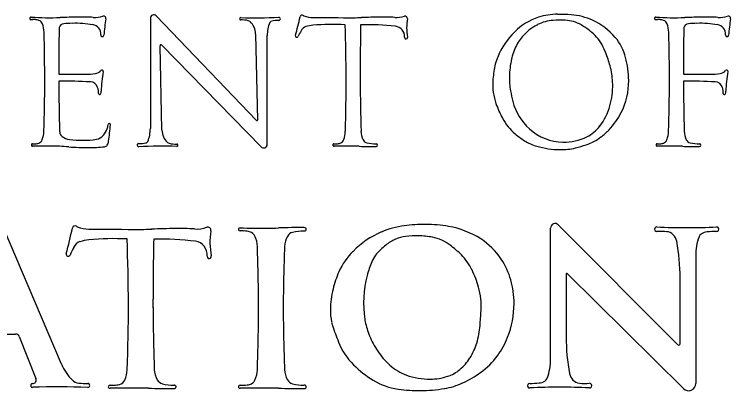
# Model space of a CAD drawing. Extents: x 0 to 34, y 0 to 22.
# Drawn here: x 5.359 to 6.407, y 1.461 to 2.012 of the extents above; entities that cross this region are included whole.
import ezdxf

# ---------------------------------------------------------------- set-up
doc = ezdxf.new("R2010")
doc.units = 0
doc.layers.add('SH_Text', color=7, linetype='Continuous')

msp = doc.modelspace()

# ---------------------------------------------------------------- linework, layer by layer
at = {"layer": 'SH_Text'}
for p, q in [((5.5578, 2.0063), (5.5578, 1.845)), ((5.7132, 1.8568), (5.5662, 2.0097)), ((5.7117, 1.9832), (5.7144, 1.8573)), ((5.7287, 1.8215), (5.7287, 1.9809)), ((5.5747, 1.8427), (5.572, 1.966)), ((5.5744, 1.967), (5.7198, 1.8178)), ((6.065, 1.9472), (6.065, 1.9472)), ((5.8646, 1.9244), (5.8647, 1.9142)), ((5.428, 1.4998), (5.3417, 1.7028)), ((6.1433, 1.507), (6.1433, 1.6992)), ((6.1545, 1.7039), (6.3296, 1.5283)), ((6.3555, 1.6588), (6.3555, 1.4715)), ((6.166, 1.6313), (6.166, 1.5397)), ((6.3376, 1.4641), (6.168, 1.6322)), ((6.3327, 1.5296), (6.3327, 1.6262)), ((5.5618, 1.5825), (5.5618, 1.5951)), ((5.2892, 1.544), (5.3606, 1.544)), ((5.3661, 1.5403), (5.3905, 1.4787)), ((5.428, 1.4998), (5.428, 1.4998))]:
    msp.add_line(p, q, dxfattribs=at)
for centre, radius, start, end in [((6.1535, 1.9205), 0.0916, 90.0889, 107.613), ((6.1538, 1.758), 0.254, 85.6243, 90.0889), ((5.3832, 2.0061), 0.00186, 85.6429, 267.986), ((5.3862, 2.0912), 0.087, 267.986, 269.6056), ((5.4104, 2.3627), 0.3557, 265.6429, 272.4818), ((5.3847, 1.8728), 0.1315, 87.8585, 89.6056), ((5.3889, 1.9864), 0.0177, 70.7604, 87.8585), ((5.392, 1.9953), 0.00831, 19.7623, 70.7604), ((5.462, 1.1705), 0.8375, 90.6415, 92.4818), ((5.4562, 1.6876), 0.3204, 86.7596, 90.6415), ((5.4766, 2.0471), 0.0396, 266.7596, 287.419), ((5.4895, 2.006), 0.00341, 350.1932, 107.419), ((5.7357, 1.9635), 0.2465, 170.1932, 175.8069), ((5.5627, 2.0063), 0.00491, 43.8796, 180), ((5.6899, 2.0056), 0.00167, 88.0144, 271.2216), ((5.6909, 1.9605), 0.0434, 76.384, 91.2216), ((5.7135, 2.6846), 0.6777, 268.0144, 272.7235), ((5.6998, 1.9974), 0.00546, 47.2331, 76.384), ((5.6862, 1.9827), 0.0256, 1.2424, 47.2331), ((5.7355, 1.9987), 0.00337, 102.9109, 157.8419), ((5.745, 1.9573), 0.0458, 89.1136, 102.9109), ((5.7458, 2.0054), 0.00225, 269.1136, 92.7235), ((5.311, 2.1134), 0.4776, 343.9543, 347.2977), ((5.7798, 2.0078), 0.00307, 57.0565, 167.2977), ((5.7841, 2.0144), 0.00484, 237.0565, 249.7887), ((5.7961, 2.0468), 0.0394, 249.7887, 269.4589), ((5.8854, 11.5112), 9.5042, 269.45892, 269.81615), ((5.8557, 2.2593), 0.2522, 269.8161, 272.4818), ((5.9029, 1.1705), 0.8375, 90.6415, 92.4818), ((5.8971, 1.6876), 0.3204, 86.7596, 90.6415), ((5.9175, 2.0471), 0.0396, 266.7596, 287.419), ((5.9304, 2.006), 0.00341, 350.1932, 107.419), ((6.0039, 1.9933), 0.0712, 170.1932, 191.6899), ((6.152, 1.9251), 0.0867, 107.613, 135.2994), ((6.1506, 1.9443), 0.0589, 93.5922, 116.7026), ((6.1577, 1.8313), 0.1722, 87.6816, 93.5922), ((6.1627, 1.9525), 0.0509, 59.809, 87.6816), ((6.166, 1.9174), 0.0942, 65.7405, 85.6243), ((6.1658, 1.9171), 0.0945, 40.354, 65.7405), ((6.297, 2.0061), 0.00186, 85.6429, 267.986), ((6.3, 2.0912), 0.087, 267.986, 269.6056), ((6.3242, 2.3627), 0.3557, 265.6429, 272.4818), ((6.2985, 1.8728), 0.1315, 87.8585, 89.6056), ((6.3027, 1.9864), 0.0177, 70.7604, 87.8585), ((6.3058, 1.9953), 0.00831, 19.7623, 70.7604), ((6.3758, 1.1705), 0.8375, 90.6415, 92.4818), ((6.37, 1.6876), 0.3204, 86.7596, 90.6415), ((6.3904, 2.0471), 0.0396, 266.7596, 287.419), ((6.4033, 2.006), 0.00341, 350.1932, 107.419), ((6.6495, 1.9635), 0.2465, 170.1932, 175.8069), ((5.3622, 1.9846), 0.0401, 1.7776, 19.7623), ((8.5286, 1.9293), 3.1048, 178.862, 180.092), ((5.4317, 1.9909), 0.00734, 166.7992, 178.862), ((5.4317, 1.9909), 0.00734, 94.329, 166.7992), ((5.4529, 1.7112), 0.2878, 91.9186, 94.329), ((5.4476, 1.8696), 0.1293, 84.8974, 91.9186), ((5.4232, 1.5964), 0.4036, 82.8496, 84.8974), ((5.4717, 1.9832), 0.0138, 354.4676, 82.8496), ((5.7792, 1.9809), 0.0505, 157.8419, 180), ((5.7893, 1.9822), 0.0125, 108.5195, 152.483), ((5.799, 1.9534), 0.0428, 94.677, 108.5195), ((5.8237, 1.6513), 0.3459, 86.8419, 94.677), ((3.433, 1.9156), 2.4112, 358.2224, 1.9263), ((8.9695, 1.9293), 3.1048, 178.7595, 180.092), ((5.8768, 1.6428), 0.354, 83.5706, 91.8541), ((5.9148, 1.9798), 0.0148, 355.2971, 83.5706), ((6.1563, 1.9331), 0.0714, 116.7026, 147.5385), ((6.1293, 1.8952), 0.1171, 52.0865, 59.809), ((6.2759, 1.9846), 0.0401, 1.7776, 19.7623), ((9.4423, 1.9293), 3.1048, 178.862, 180.092), ((6.3455, 1.9909), 0.00734, 166.7992, 178.862), ((6.3455, 1.9909), 0.00734, 94.329, 166.7992), ((6.3667, 1.7112), 0.2878, 91.9186, 94.329), ((6.3614, 1.8696), 0.1293, 84.8974, 91.9186), ((6.337, 1.5964), 0.4036, 82.8496, 84.8974), ((6.3855, 1.9832), 0.0138, 354.4676, 82.8496), ((2.9921, 1.9156), 2.4112, 358.2224, 1.6678), ((5.4876, 1.9816), 0.00224, 174.4676, 355.814), ((5.7721, 1.9808), 0.00232, 163.9543, 334.4116), ((6.0178, 1.8632), 0.2701, 152.483, 154.4116), ((6.1727, 1.9046), 0.1159, 135.2994, 157.2066), ((6.1607, 1.9355), 0.0661, 29.7562, 52.0865), ((3.9059, 1.9156), 2.4112, 358.2224, 1.6678), ((6.4014, 1.9816), 0.00224, 174.4676, 355.814), ((5.9319, 1.9784), 0.00234, 175.2971, 11.6899), ((6.1563, 1.9331), 0.0714, 147.5385, 165.5071), ((6.1817, 1.9306), 0.0736, 14.436, 40.354), ((5.5734, 1.966), 0.00138, 44.2691, 181.2424), ((6.1352, 1.9209), 0.0954, 20.2973, 29.7562), ((6.1727, 1.9046), 0.1159, 157.2066, 158.442), ((6.1919, 1.9239), 0.1082, 165.5071, 167.8795), ((6.0518, 1.89), 0.1844, 13.7527, 20.2973), ((6.1287, 1.922), 0.0685, 158.442, 167.8164), ((6.2251, 1.9168), 0.1422, 167.8795, 178.2857), ((6.1151, 1.9135), 0.1424, 0.6253, 14.436), ((5.4759, 1.9374), 0.0122, 276.9085, 321.2725), ((5.487, 1.9285), 0.00204, 349.4309, 141.2725), ((5.6737, 1.8936), 0.188, 169.4309, 178.1882), ((6.1993, 1.9068), 0.1407, 167.8164, 176.8679), ((6.1241, 1.9077), 0.11, 1.1426, 13.7527), ((6.3897, 1.9374), 0.0122, 276.9085, 321.2725), ((6.4008, 1.9285), 0.00204, 349.4309, 141.2725), ((6.5875, 1.8936), 0.188, 169.4309, 178.1882), ((5.3412, 53.336), 51.4117, 270.092, 270.13632), ((5.4632, 2.0416), 0.1172, 270.1363, 276.9085), ((6.1809, 1.9181), 0.0979, 178.2857, 190.5998), ((6.255, 53.336), 51.4117, 270.092, 270.13632), ((6.377, 2.0416), 0.1172, 270.1363, 276.9085), ((8.5286, 1.9293), 3.1048, 180.2792, 181.6334), ((5.4275, 1.0525), 0.8617, 87.1452, 90.2477), ((5.4698, 1.9018), 0.0114, 16.8614, 87.1452), ((8.9695, 1.9293), 3.1048, 180.2792, 181.6334), ((6.1499, 1.9095), 0.0913, 176.8679, 187.4835), ((6.1246, 1.9078), 0.1095, 344.2873, 1.1426), ((6.1564, 1.9139), 0.1011, 333.1433, 0.6253), ((9.4423, 1.9293), 3.1048, 180.2792, 181.6334), ((6.3413, 1.0525), 0.8617, 87.1452, 90.2477), ((6.3836, 1.9018), 0.0114, 16.8614, 87.1452), ((5.4525, 1.8965), 0.0295, 359.2549, 16.8614), ((5.4726, 1.9), 0.0133, 340.6106, 358.1882), ((6.1377, 1.9079), 0.0789, 187.4835, 199.5864), ((6.3155, 1.9433), 0.2349, 190.5998, 194.5022), ((6.3663, 1.8965), 0.0295, 359.2549, 16.8614), ((6.3864, 1.9), 0.0133, 340.6106, 358.1882), ((5.4836, 1.8961), 0.0016, 179.2549, 340.6106), ((6.3974, 1.8961), 0.0016, 179.2549, 340.6106), ((6.2051, 1.9319), 0.1505, 199.5864, 208.6065), ((6.1672, 1.905), 0.0818, 194.5022, 227.8932), ((6.1428, 1.9026), 0.0906, 323.2967, 344.2873), ((6.1504, 1.917), 0.1078, 316.7511, 333.1433), ((5.7137, 1.8573), 0.000709, 223.8796, 1.2424), ((6.1445, 1.8988), 0.0815, 208.6065, 229.3453), ((5.4645, 1.855), 0.0318, 320.8407, 340.269), ((5.4656, 1.8546), 0.0307, 340.269, 352.7536), ((5.4977, 1.8505), 0.00171, 355.1286, 172.7536), ((4.946, 1.8976), 0.5554, 352.6026, 355.1286), ((5.5073, 1.845), 0.0505, 337.8419, 0), ((6.163, 1.9003), 0.0755, 227.8932, 268.7516), ((6.1726, 1.8804), 0.0533, 296.3448, 323.2967), ((5.362, 1.8421), 0.0401, 340.2377, 358.2224), ((5.435, 1.8411), 0.01, 181.6334, 198.7573), ((5.435, 1.8411), 0.01, 198.7573, 233.0825), ((5.4766, 1.8452), 0.0162, 278.3614, 320.8407), ((5.6003, 1.8432), 0.0256, 181.2424, 227.2331), ((5.8029, 1.8421), 0.0401, 340.2377, 358.2224), ((5.8972, 1.8417), 0.0313, 181.6334, 205.2525), ((6.1663, 1.9242), 0.1149, 229.3453, 237.7571), ((6.1651, 1.9032), 0.0877, 306.2827, 316.7511), ((6.2758, 1.8421), 0.0401, 340.2377, 358.2224), ((6.3701, 1.8417), 0.0313, 181.6334, 205.2525), ((5.3888, 1.8402), 0.0177, 272.1415, 289.2396), ((5.3919, 1.8314), 0.00831, 289.2396, 340.2377), ((5.4423, 1.8509), 0.0222, 233.0825, 262.3896), ((5.4583, 1.9701), 0.1425, 262.3896, 278.3614), ((5.4842, 1.8277), 0.0127, 326.4436, 352.6026), ((5.5414, 1.8686), 0.0458, 269.1136, 282.9109), ((5.5509, 1.8272), 0.00337, 282.9109, 337.8419), ((5.5866, 1.8285), 0.00546, 227.2331, 256.384), ((5.8297, 1.8402), 0.0177, 272.1415, 289.2396), ((5.8328, 1.8314), 0.00831, 289.2396, 340.2377), ((5.8762, 1.8318), 0.00806, 205.2525, 258.54), ((5.8888, 1.894), 0.0715, 258.54, 269.5198), ((6.1416, 1.885), 0.0686, 237.7571, 254.2366), ((6.163, 1.8998), 0.075, 268.7516, 296.3448), ((6.167, 1.9005), 0.0844, 289.5494, 306.2827), ((6.3026, 1.8402), 0.0177, 272.1415, 289.2396), ((6.3057, 1.8314), 0.00831, 289.2396, 340.2377), ((6.3491, 1.8318), 0.00806, 205.2525, 258.54), ((6.3617, 1.894), 0.0715, 258.54, 269.5198), ((5.3855, 1.8207), 0.00177, 90.3944, 271.2943), ((5.3845, 1.9539), 0.1315, 270.3944, 272.1415), ((5.4063, 0.8965), 0.9227, 89.661, 91.2938), ((5.4096, 1.4431), 0.376, 85.604, 89.661), ((5.4671, 2.1911), 0.3742, 265.604, 270.141), ((5.4674, 2.0454), 0.2285, 270.141, 275.8096), ((5.49, 1.8238), 0.00577, 275.8096, 326.4436), ((5.5407, 1.8205), 0.00225, 89.1136, 272.7235), ((5.573, 1.1413), 0.6777, 88.0144, 92.7235), ((5.5956, 1.8654), 0.0434, 256.384, 271.2216), ((5.5965, 1.8203), 0.00167, 268.0144, 91.2216), ((5.7235, 1.8215), 0.00517, 224.2691, 0), ((5.8264, 1.8207), 0.00177, 90.3944, 271.2943), ((5.8254, 1.9539), 0.1315, 270.3944, 272.1415), ((5.8472, 0.8965), 0.9227, 89.661, 91.2938), ((5.8505, 1.4431), 0.376, 88.0337, 89.661), ((5.8888, 2.5604), 0.742, 268.0337, 269.9476), ((5.8882, 1.8205), 0.00201, 269.9476, 89.5198), ((6.1594, 1.9482), 0.1343, 254.2366, 269.1033), ((6.1587, 1.9044), 0.0905, 269.1033, 283.3048), ((6.1449, 1.9629), 0.1505, 283.3048, 289.5494), ((6.2993, 1.8207), 0.00177, 90.3944, 271.2943), ((6.2983, 1.9539), 0.1315, 270.3944, 272.1415), ((6.3201, 0.8965), 0.9227, 89.661, 91.2938), ((6.3234, 1.4431), 0.376, 88.0337, 89.661), ((6.3617, 2.5604), 0.742, 268.0337, 269.9476), ((6.361, 1.8205), 0.00201, 269.9476, 89.5198), ((5.9458, 1.5754), 0.1281, 97.4106, 112.9649), ((5.96, 1.4661), 0.2383, 89.8642, 97.4106), ((5.9601, 1.5023), 0.2021, 80.3576, 89.8642), ((5.9731, 1.5784), 0.1249, 57.0392, 80.3576), ((6.1499, 1.6992), 0.00659, 44.9226, 180), ((6.2986, 1.6974), 0.00341, 87.2578, 273.9158), ((6.3423, 2.6106), 0.9109, 267.2578, 272.7422), ((6.3861, 1.6974), 0.00337, 270.2807, 92.7422), ((5.7686, 1.6813), 0.0118, 103.8002, 151.1101), ((5.7834, 1.6209), 0.0739, 90.3916, 103.8002), ((5.9457, 1.5758), 0.1277, 112.9649, 135.6712), ((5.9474, 1.5672), 0.1208, 88.9186, 97.5949), ((5.9476, 1.5737), 0.1142, 78.3422, 88.9186), ((6.305, 1.6042), 0.09, 84.7112, 93.9158), ((6.3118, 1.6785), 0.0154, 44.6622, 84.7112), ((6.3097, 1.6764), 0.0184, 10.4886, 44.6622), ((6.3684, 1.6834), 0.00857, 121.0781, 160.0072), ((6.3738, 1.6744), 0.0191, 94.7322, 121.0781), ((6.387, 1.5158), 0.1783, 90.2807, 94.7322), ((5.9403, 1.6271), 0.0605, 113.2653, 128.9973), ((5.939, 1.6302), 0.0572, 97.5949, 113.2653), ((5.9576, 1.6222), 0.0648, 53.4218, 78.3422), ((5.9848, 1.5966), 0.1033, 33.5981, 57.0392), ((6.0384, 1.6262), 0.2943, 0, 10.4886), ((6.436, 1.6588), 0.0805, 160.0072, 180), ((5.9285, 1.6298), 0.0508, 132.3383, 156.723), ((6.0154, 1.5344), 0.1799, 128.9973, 132.3383), ((5.9086, 1.5562), 0.1469, 44.8554, 53.4218), ((5.9216, 1.5964), 0.0961, 134.4003, 156.2497), ((5.9557, 1.6031), 0.0805, 25.6751, 44.8554), ((6.0121, 1.5938), 0.1418, 156.723, 165.298), ((5.977, 1.5914), 0.1127, 16.3589, 33.5981), ((5.9728, 1.5738), 0.1521, 156.2497, 166.3115), ((5.8795, 1.5664), 0.1651, 16.2741, 25.6751), ((6.0302, 1.5891), 0.1605, 165.298, 188.4367), ((6.1672, 1.6313), 0.00116, 45.2517, 180), ((5.9722, 1.59), 0.1176, 359.3686, 16.3589), ((5.9589, 1.5772), 0.1378, 166.3115, 178.9602), ((5.943, 1.585), 0.0988, 355.9908, 16.2741), ((5.9478, 1.5903), 0.1421, 338.9088, 359.3686), ((5.9048, 1.5782), 0.0836, 178.9602, 191.4231), ((0.2408, 1.9846), 5.815, 355.7772, 355.99084), ((5.8625, 1.5696), 0.0405, 191.4231, 198.9072), ((5.9207, 1.5728), 0.0498, 188.4367, 192.5352), ((6.0003, 1.5905), 0.1314, 192.5352, 201.9074), ((6.46, 1.7743), 0.6721, 198.9072, 201.1049), ((5.924, 1.565), 0.1164, 342.8783, 355.7772), ((5.3606, 1.5381), 0.00592, 21.558, 90), ((5.9933, 1.5877), 0.1238, 201.9074, 213.7201), ((5.9204, 1.566), 0.0937, 201.1049, 225.6248), ((5.9481, 1.5576), 0.0912, 327.9455, 342.8783), ((5.9721, 1.5809), 0.116, 323.6649, 338.9088), ((6.4603, 1.5397), 0.2943, 180, 190.4886), ((6.3309, 1.5296), 0.0018, 224.9226, 0), ((5.9814, 1.5798), 0.1095, 213.7201, 228.0048), ((5.9621, 1.5488), 0.0746, 310.4099, 327.9455), ((5.9755, 1.5784), 0.1118, 305.7618, 323.6649), ((5.4945, 1.528), 0.0723, 203.0123, 225.1414), ((5.9694, 1.6161), 0.1638, 225.6248, 238.5006), ((6.0628, 1.507), 0.0805, 340.0072, 0), ((5.9576, 1.5533), 0.0739, 228.0048, 250.0405), ((5.9765, 1.5319), 0.0524, 287.9615, 310.4099), ((5.3856, 1.4767), 0.00528, 269.2063, 21.558), ((5.9663, 1.5773), 0.0994, 250.0405, 270.4703), ((5.9664, 1.5632), 0.0853, 270.4703, 287.9615), ((5.9501, 1.6137), 0.1553, 294.5661, 305.7618), ((6.1304, 1.4824), 0.00857, 301.0781, 340.0072), ((6.1891, 1.4895), 0.0184, 190.4886, 224.6622), ((5.3855, 1.4687), 0.00277, 89.2063, 271.9867), ((5.4548, 1.4882), 0.0161, 225.1414, 263.7877), ((5.4625, 1.5585), 0.0868, 263.7877, 272.4172), ((5.4663, 1.4687), 0.00307, 267.5828, 92.4172), ((5.5782, 1.4827), 0.0118, 208.8899, 256.1998), ((5.593, 1.543), 0.0739, 256.1998, 269.6084), ((5.7686, 1.4827), 0.0118, 208.8899, 256.1998), ((5.7834, 1.543), 0.0739, 256.1998, 269.6084), ((5.9343, 1.5589), 0.0967, 238.5006, 261.7093), ((5.9701, 1.5698), 0.1071, 279.5268, 294.5661), ((6.1127, 1.4684), 0.00337, 90.2807, 272.7422), ((6.1118, 1.65), 0.1783, 270.2807, 274.7322), ((6.1249, 1.4914), 0.0191, 274.7322, 301.0781), ((6.1869, 1.4873), 0.0154, 224.6622, 264.7112), ((6.1938, 1.5616), 0.09, 264.7112, 273.9158), ((6.2002, 1.4684), 0.00341, 267.2578, 93.9158), ((6.345, 1.4715), 0.0105, 225.2517, 0), ((5.4219, 0.4177), 1.0489, 87.5828, 91.9867), ((5.9505, 1.6697), 0.2086, 261.7093, 270.7387), ((5.9502, 1.6883), 0.2272, 270.7387, 279.5268), ((6.1564, 0.5552), 0.9109, 87.2578, 92.7422)]:
    msp.add_arc(centre, radius, start, end, dxfattribs=at)
for centre, major_axis, ratio, start_param, end_param in [((4.8421, 1.8442), (-0.0041, 0.6589), 0.935925, 4.426098, 4.484451), ((5.4476, 1.6982), (-0.00003, 0.00424), 0.935925, 5.701972, 7.626044), ((5.4531, 1.7073), (-0.00004, 0.00668), 0.935925, 2.560379, 2.782597), ((5.4685, 1.752), (-0.0003, 0.0543), 0.935925, 2.782597, 3.125908), ((5.5787, 14.8096), (-0.0818, 13.1123), 0.935925, 3.125908, 3.132143), ((5.607, 0.543), (-0.0072, 1.1555), 0.935925, 0.004955, 0.037075), ((5.5992, 1.2564), (-0.0028, 0.4421), 0.935925, 6.220389, 6.28814), ((5.6253, 1.7523), (-0.0003, 0.0546), 0.935925, 3.078796, 3.439371), ((5.6419, 1.6957), (0.00003, -0.00471), 0.935925, 1.393395, 3.439371), ((5.6892, 1.6972), (0.00268, 0), 0.815575, 1.548207, 4.705505), ((5.7208, 2.8407), (1.3998, 0), 0.815575, 4.689808, 4.718306), ((5.7257, 2.1643), (0.5705, 0), 0.815575, 4.718306, 4.746708), ((5.7839, 0.7819), (1.1256, 0), 0.815575, 1.57171, 1.605116), ((5.7829, 1.6974), (0.00305, 0), 0.815575, 4.720769, 7.854895), ((5.5455, 2.0452), (-0.0022, 0.348), 0.935925, 3.132143, 3.178667), ((5.7369, 1.6781), (-0.0006, 0.0982), 0.935925, 1.393395, 1.768582), ((5.6878, 1.5323), (-0.1994, 0), 0.815575, 4.675013, 4.705505), ((5.6942, 1.6729), (0.0269, 0), 0.815575, 1.235003, 1.53342), ((5.6989, 1.6839), (0.0126, 0), 0.815575, 0.344917, 1.235003), ((5.6536, 1.6707), (0.0608, 0), 0.815575, 0.031026, 0.344917), ((5.4599, 1.6629), (-0.0001, 0.0172), 0.935925, 0.316985, 1.084293), ((5.4723, 1.6231), (-0.0004, 0.0591), 0.935925, 0.075388, 0.316985), ((5.5044, 1.2064), (-0.003, 0.4772), 0.935925, 6.233364, 6.358573), ((1.8678, 1.5843), (3.6579, 0), 0.815575, 6.25216, 6.316325), ((10.272, 1.6013), (4.7103, 0), 0.815575, 3.120359, 3.143198), ((5.573, 1.1946), (-0.003, 0.4883), 0.935925, 6.16473, 6.298779), ((5.6219, 1.6596), (-0.0001, 0.0204), 0.935925, 4.624066, 6.16473), ((5.8016, 1.6711), (-0.0475, 0), 0.815575, 5.860303, 6.254677), ((5.755, 1.4985), (-0.0023, 0.3726), 0.935925, 1.084293, 1.117953), ((2.0582, 1.5797), (3.6579, 0), 0.815575, 0.000778, 0.031026), ((10.4624, 1.5627), (4.7103, 0), 0.815575, 3.113084, 3.136574), ((5.4376, 1.661), (-0.00002, 0.0032), 0.935925, 1.284505, 4.259546), ((5.6439, 1.6576), (-0.00002, 0.00323), 0.935925, 1.482474, 4.910175), ((10.272, 1.6013), (4.7103, 0), 0.815575, 3.146466, 3.170101), ((2.0582, 1.5843), (3.6579, 0), 0.815575, 6.25216, 6.282407), ((10.4624, 1.6013), (4.7103, 0), 0.815575, 3.146611, 3.170101), ((5.4632, 1.4933), (0.0608, 0), 0.815575, 5.938269, 6.25216), ((5.6111, 1.4929), (-0.0475, 0), 0.815575, 0.028508, 0.422883), ((5.6536, 1.4933), (0.0608, 0), 0.815575, 5.938269, 6.25216), ((5.8016, 1.4929), (-0.0475, 0), 0.815575, 0.028508, 0.422883), ((5.4988, 1.4668), (0.00268, 0), 0.815575, 1.57768, 4.734978), ((5.4974, 1.6316), (-0.1994, 0), 0.815575, 1.57768, 1.608173), ((5.5038, 1.491), (-0.0269, 0), 0.815575, 1.608173, 1.90659), ((5.5085, 1.48), (0.0126, 0), 0.815575, 5.048183, 5.938269), ((5.5925, 1.4666), (0.00305, 0), 0.815575, 4.711475, 7.845601), ((5.6892, 1.4668), (0.00268, 0), 0.815575, 1.57768, 4.734978), ((5.6878, 1.6316), (-0.1994, 0), 0.815575, 1.57768, 1.608173), ((5.6942, 1.491), (-0.0269, 0), 0.815575, 1.608173, 1.90659), ((5.6989, 1.48), (0.0126, 0), 0.815575, 5.048183, 5.938269), ((5.7829, 1.4666), (0.00305, 0), 0.815575, 4.711475, 7.845601), ((5.5304, 0.3233), (1.3998, 0), 0.815575, 1.564879, 1.593377), ((5.5353, 0.9996), (0.5705, 0), 0.815575, 1.536477, 1.564879), ((5.5935, 2.3821), (1.1256, 0), 0.815575, 4.67807, 4.711475), ((5.7208, 0.3233), (1.3998, 0), 0.815575, 1.564879, 1.593377), ((5.7257, 0.9996), (0.5705, 0), 0.815575, 1.536477, 1.564879), ((5.7839, 2.3821), (1.1256, 0), 0.815575, 4.67807, 4.711475)]:
    msp.add_ellipse(centre, major_axis=major_axis, ratio=ratio, start_param=start_param, end_param=end_param, dxfattribs=at)

doc.saveas('drawing.dxf')
